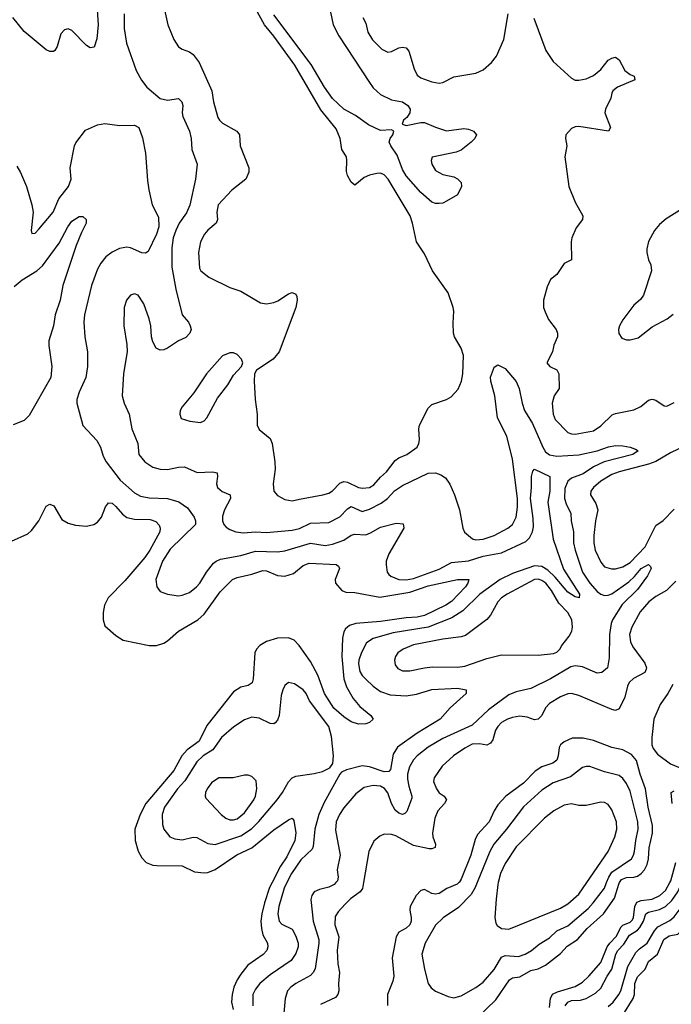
# Model space of a CAD drawing. Header units: inches. Extents: x 1649636 to 1815363, y 506543 to 641975.
# Tile 313 of 656: x 1675226 to 1678774, y 629338 to 634697. Entities that reach past the tile are written whole.
import ezdxf

# ---------------------------------------------------------------- set-up
doc = ezdxf.new("R2010")
doc.units = ezdxf.units.IN
doc.header["$MEASUREMENT"] = 0
doc.layers.add('B6672', color=7, linetype='Continuous')
doc.layers.add('B6673', color=7, linetype='Continuous')

msp = doc.modelspace()

# ---------------------------------------------------------------- linework, layer by layer
at = {"layer": 'B6672', "color": 5}
for points, elevation in [([(1676600.3, 630000), (1676586.8, 629973.2), (1676558.8, 629890), (1676544.9, 629830), (1676539.5, 629790), (1676541.7, 629750), (1676550, 629716.5), (1676575.7, 629670), (1676576.8, 629650), (1676570.8, 629630), (1676551.9, 629608.1), (1676468.6, 629551.4), (1676430, 629502.3), (1676409.7, 629470), (1676392.6, 629430), (1676382.3, 629390), (1676379.5, 629350), (1676388, 629310)], 520), ([(1676681, 630000), (1676666, 629970), (1676637.4, 629870), (1676630.7, 629830), (1676639.3, 629790), (1676653.8, 629773.8), (1676710, 629747.4), (1676730, 629708.4), (1676741.7, 629670), (1676742, 629650), (1676730, 629613.3), (1676703.4, 629576.6), (1676590, 629497.8), (1676532.9, 629450), (1676510, 629419.7), (1676496.2, 629390), (1676495.4, 629330)], 540), ([(1676947.4, 630000), (1676938.9, 629990), (1676910, 629974.4), (1676858.2, 629961.8), (1676830.2, 629949.8), (1676815.8, 629930), (1676811.3, 629908.7), (1676824.2, 629790), (1676854.1, 629690), (1676855, 629670), (1676834, 629530), (1676824.6, 629510), (1676810, 629494.3), (1676730, 629451.4), (1676702.2, 629430), (1676685, 629410), (1676671.9, 629370), (1676661.3, 629250)], 560), ([(1677097.6, 630000), (1677092, 629968), (1677080.2, 629950), (1677028, 629912), (1676997.6, 629882.4), (1676959.4, 629840.6), (1676944.3, 629815.7), (1676941.9, 629770), (1676964, 629704), (1676954.8, 629630), (1676958.5, 629558.5), (1676966.7, 629510), (1676961.5, 629450), (1676963.8, 629410), (1676957.7, 629390), (1676944.7, 629375.3), (1676863, 629337)], 580), ([(1677617.4, 630000), (1677608.4, 629991.6), (1677551.4, 629968.6), (1677510, 629940.2), (1677490, 629936.6), (1677470, 629941.6), (1677430, 629962.6), (1677410, 629956.2), (1677385, 629930), (1677352.7, 629870), (1677351, 629850), (1677357.8, 629810), (1677357.1, 629790), (1677349.5, 629770.5), (1677330, 629751.6), (1677289.6, 629730.4), (1677275.7, 629704.3), (1677255, 629590), (1677262.7, 629490), (1677257.4, 629462.6), (1677229.5, 629390), (1677229.4, 629330.6)], 620), ([(1677716.4, 630000), (1677706, 629974), (1677684.6, 629935.4), (1677616, 629864), (1677531, 629809), (1677490, 629767.9), (1677433.4, 629670), (1677414.8, 629610), (1677429.3, 629529.3), (1677450, 629450.8), (1677466.5, 629426.5), (1677489.2, 629409.2), (1677559.4, 629379.4), (1677590, 629372.8), (1677630, 629383.6), (1677710, 629428.3), (1677750, 629458.8), (1677810, 629527.5), (1677850, 629593.4), (1677870, 629603.6), (1677942.8, 629597.2), (1677977.7, 629610), (1678012.8, 629630), (1678054.3, 629665.7), (1678110, 629698.8), (1678150, 629738.1), (1678210, 629764.8), (1678320.7, 629859.3), (1678349.3, 629890), (1678410.2, 629969.8), (1678422.1, 630000)], 640), ([(1677716.8, 629263.2), (1677818, 629362), (1677893.3, 629470), (1677910, 629480.9), (1677950, 629487.7), (1678010, 629521.3), (1678050, 629530.1), (1678090, 629551.3), (1678170, 629614.8), (1678206.4, 629653.6), (1678263.7, 629690), (1678316.9, 629750), (1678405, 629830), (1678464.4, 629915.6), (1678487.6, 629992.4), (1678492.8, 630000)], 620), ([(1677831.2, 630000), (1677828.7, 629990), (1677820.2, 629910), (1677813.4, 629810), (1677818.7, 629778.7), (1677826.1, 629766.1), (1677850, 629750.4), (1677890, 629746), (1678170, 629860.1), (1678210, 629883.9), (1678270, 629936.3), (1678313.6, 630000)], 660), ([(1678110, 629320.3), (1678116.7, 629370), (1678127.6, 629392.4), (1678154.6, 629405.4), (1678250, 629434.4), (1678290, 629457.4), (1678325.4, 629490), (1678390, 629565.5), (1678425.3, 629650), (1678438.8, 629670), (1678474.1, 629705.9), (1678500.9, 629759.1), (1678510.9, 629769.1), (1678550, 629784.4), (1678562.4, 629797.6), (1678569.1, 629810.9), (1678575.6, 629870), (1678585.9, 629894.1), (1678610, 629903.3), (1678670.7, 629910), (1678711.1, 629928.9), (1678743.4, 629956.6), (1678767.1, 630000)], 580), ([(1678195.7, 629330), (1678210, 629350), (1678230, 629358), (1678279.2, 629360.8), (1678310, 629369.2), (1678361.2, 629398.8), (1678390, 629424.6), (1678424.7, 629490), (1678450.9, 629529.1), (1678472.6, 629610), (1678483.1, 629630), (1678515.6, 629664.4), (1678546.1, 629713.9), (1678590, 629741.4), (1678603.5, 629756.5), (1678622.5, 629790), (1678635.5, 629830), (1678650, 629839.7), (1678710, 629853.2), (1678742.1, 629870), (1678777.1, 629902.9), (1678810.6, 629950), (1678821.8, 629978.2), (1678827.4, 630000)], 560), ([(1678430, 629325), (1678458.3, 629350), (1678489.2, 629390), (1678499.1, 629410), (1678536.9, 629543.1), (1678580.5, 629619.5), (1678600.1, 629639.9), (1678643.4, 629670), (1678682.4, 629737.7), (1678700.8, 629759.2), (1678766.8, 629793.2), (1678790, 629814.3), (1678850, 629894.1), (1678870, 629928.1), (1678882, 629990), (1678887.5, 630000)], 540), ([(1678510, 629278.2), (1678565.7, 629370), (1678573.3, 629390), (1678575.5, 629450), (1678590, 629486.6), (1678631.7, 629528.3), (1678650.5, 629570), (1678699.7, 629610), (1678733.2, 629690), (1678763.1, 629710), (1678810, 629719.6), (1678830, 629736.6), (1678871.7, 629830), (1678912, 629890), (1678919.6, 629910), (1678929.8, 629970.2), (1678943.3, 629990), (1678953.2, 630000)], 520)]:
    msp.add_lwpolyline(points, dxfattribs=dict(at, elevation=elevation))
at = {"layer": 'B6673', "color": 5}
for points, elevation in [([(1675647.6, 634750), (1675653.4, 634670), (1675646.1, 634593.9), (1675631.8, 634548.2), (1675610, 634543.7), (1675590, 634556.9), (1675510, 634637.6), (1675490, 634647.6), (1675470, 634642.9), (1675450, 634619.5), (1675428.9, 634551.1), (1675416.3, 634530), (1675410, 634524.5), (1675390, 634523.6), (1675370, 634533.6), (1675250, 634632.4), (1675189.1, 634710)], 540), ([(1676014.9, 634750), (1676032.7, 634670), (1676064.4, 634590), (1676090.7, 634550), (1676110, 634537.1), (1676150, 634522.4), (1676170, 634508.5), (1676203.6, 634463.6), (1676271.9, 634310), (1676281.3, 634250), (1676305, 634165), (1676313.2, 634150), (1676330, 634134), (1676408.2, 634090), (1676423.1, 634070), (1676426, 634010), (1676473.7, 633890), (1676473.3, 633866.7), (1676457.8, 633830), (1676380.8, 633770), (1676306.5, 633690), (1676298.4, 633650), (1676302.2, 633610), (1676294.9, 633590), (1676250, 633551.8), (1676231.3, 633530), (1676210, 633487.3), (1676199.2, 633430), (1676204.6, 633344.6), (1676212.7, 633330), (1676255.3, 633295.3), (1676370, 633239.5), (1676430, 633218.7), (1676536.7, 633156.7), (1676570, 633150.5), (1676610, 633158.4), (1676632.3, 633167.7), (1676690, 633205.5), (1676710, 633212.7), (1676730, 633202.8), (1676735.8, 633190), (1676737.4, 633170), (1676728.9, 633130), (1676638.5, 632890), (1676606.7, 632850), (1676514.8, 632790), (1676504, 632770), (1676502.4, 632730), (1676507.7, 632630), (1676518.3, 632550), (1676518.7, 632490), (1676530, 632466), (1676590, 632417.1), (1676600.9, 632390), (1676615.8, 632290), (1676616.1, 632250), (1676606, 632170), (1676610.4, 632130), (1676630, 632106.4), (1676670, 632084.6), (1676710, 632079), (1676750, 632087.2), (1676877.2, 632110), (1676910, 632119.7), (1676930, 632132.9), (1676970, 632174.3), (1676990, 632183.2), (1677010, 632179.8), (1677070, 632151.5), (1677092.5, 632147.5), (1677130, 632151.3), (1677153.9, 632166.1), (1677190, 632207.3), (1677223.3, 632236.7), (1677270, 632298.5), (1677290, 632312.2), (1677334, 632330), (1677389.7, 632370), (1677399.7, 632390), (1677403.1, 632410), (1677399.3, 632470), (1677403.8, 632490), (1677450, 632581.7), (1677470, 632602), (1677549.2, 632630), (1677574.9, 632645.1), (1677613.5, 632686.5), (1677630.9, 632729.1), (1677639.1, 632770), (1677642.7, 632870), (1677629.8, 632910), (1677593.5, 632970), (1677588.3, 632990), (1677586, 633046), (1677590.8, 633110), (1677587.1, 633130), (1677559.2, 633210), (1677473.4, 633330), (1677430, 633423.1), (1677387.2, 633487.2), (1677365.7, 633590), (1677352.3, 633630), (1677233.2, 633830), (1677210, 633853.3), (1677190, 633861.5), (1677170, 633860.4), (1677130, 633850.9), (1677102.3, 633837.7), (1677050, 633796), (1677030, 633812), (1677010, 633849.4), (1677005.3, 633870), (1677007.8, 633930), (1677004.5, 633950), (1676980.4, 633990), (1676970.6, 634050), (1676950, 634103.5), (1676866.4, 634206.4), (1676723.2, 634450), (1676610, 634606.8), (1676559, 634670), (1676510, 634757.6)], 580), ([(1675794.4, 634730), (1675795, 634650), (1675808.1, 634570), (1675860.8, 634420.8), (1675888.5, 634368.5), (1675918.9, 634330), (1675990, 634267.5), (1676030, 634258.4), (1676090, 634267.6), (1676108.9, 634250), (1676114, 634230), (1676110.3, 634190), (1676114.3, 634170), (1676150.2, 634090), (1676158.6, 634050), (1676163.6, 633990), (1676192.8, 633910), (1676183.5, 633830), (1676151.6, 633688.4), (1676134.2, 633645.8), (1676094.3, 633590), (1676075.3, 633550), (1676061.7, 633510), (1676054.7, 633454.7), (1676054.8, 633350), (1676075.8, 633230), (1676110, 633090.7), (1676145.7, 633050), (1676154.9, 633030), (1676159, 633010), (1676153.1, 632990), (1676130, 632967.6), (1676091.4, 632948.6), (1676030, 632908.4), (1676010, 632899.7), (1675990, 632898), (1675969.8, 632909.8), (1675950, 632943.7), (1675943.5, 632970), (1675939.8, 633030), (1675930, 633069.4), (1675900.9, 633150), (1675870, 633196.9), (1675850, 633205.6), (1675830, 633196.9), (1675807.6, 633170), (1675794.6, 633130), (1675792.9, 633030), (1675808.9, 632930), (1675810.3, 632890.3), (1675791.5, 632770), (1675783.6, 632650), (1675793.8, 632610), (1675822.4, 632550), (1675836.9, 632470), (1675869.2, 632390), (1675874.7, 632330), (1675906.9, 632290), (1675950, 632262.2), (1675990, 632250.9), (1676030, 632248.1), (1676090, 632262), (1676123.8, 632263.8), (1676192.3, 632232.3), (1676275.3, 632235.3), (1676300.5, 632230), (1676303.2, 632210), (1676297.5, 632170), (1676302.8, 632150), (1676328.8, 632128.8), (1676372, 632110), (1676372.8, 632090), (1676340.2, 632030), (1676330, 631994), (1676330.3, 631970), (1676338.3, 631950), (1676350, 631935.3), (1676370, 631922), (1676402.8, 631910), (1676444.8, 631904.8), (1676510, 631909.5), (1676570, 631905.7), (1676710, 631918.3), (1676750, 631927.7), (1676810, 631956), (1676910, 631959.4), (1676968.5, 631991.5), (1677010, 632035.5), (1677030, 632047.3), (1677090, 632020.5), (1677130, 632031.9), (1677194.5, 632065.5), (1677228.3, 632091.7), (1677267.7, 632132.3), (1677310, 632160.9), (1677450, 632229.2), (1677490.2, 632230.2), (1677519.7, 632219.7), (1677544.1, 632204.1), (1677568.7, 632168.7), (1677594.2, 632110), (1677621.3, 632030), (1677638.3, 631930), (1677648.4, 631908.4), (1677691, 631871), (1677710, 631866.2), (1677750.2, 631870.2), (1677810, 631890.2), (1677884, 631930), (1677908.5, 631950), (1677928.8, 631990), (1677935.8, 632044.2), (1677936.2, 632090), (1677910, 632304.5), (1677879.1, 632430), (1677827.6, 632530), (1677813.9, 632650), (1677790.7, 632730), (1677790, 632750.8), (1677805.2, 632794.8), (1677810, 632805.5), (1677830, 632819.3), (1677870, 632798.7), (1677930, 632728.4), (1677946, 632690), (1677962.3, 632610), (1677975.5, 632570), (1678018.9, 632498.9), (1678073.8, 632370), (1678090, 632345.6), (1678110, 632329), (1678150, 632321.6), (1678271.3, 632328.7), (1678370, 632350.1), (1678432.6, 632372.6), (1678470, 632379.3), (1678510, 632378), (1678551, 632370), (1678580, 632360), (1678594, 632350), (1678564.4, 632330), (1678408.8, 632291.2), (1678350, 632263.1), (1678294.3, 632225.7), (1678230, 632202.1), (1678210, 632184.8), (1678194.8, 632145.2), (1678193.3, 632090), (1678201.1, 632061.1), (1678226.8, 632010), (1678228.4, 631970), (1678241, 631910), (1678242, 631850), (1678250.6, 631810), (1678290.5, 631690), (1678330, 631630.1), (1678370, 631583.9), (1678390, 631569.2), (1678410, 631563), (1678430, 631564.4), (1678450, 631572.6), (1678543, 631637), (1678573.9, 631666.1), (1678610, 631710.1), (1678650, 631731), (1678661.6, 631721.6), (1678664.2, 631710), (1678644.9, 631670), (1678590, 631595.3), (1678506.5, 631513.5), (1678453.6, 631430), (1678446, 631410), (1678438.2, 631350), (1678435.9, 631224.1), (1678426, 631170), (1678396.3, 631143.7), (1678370, 631140.4), (1678290, 631175.3), (1678250, 631179.2), (1678226.3, 631173.7), (1678116, 631110), (1678010, 631056.5), (1677930, 631037.8), (1677890, 631022.1), (1677779, 630941), (1677690, 630856.7), (1677530, 630785), (1677450, 630737.3), (1677389.4, 630690), (1677370, 630668.7), (1677348.9, 630630), (1677338, 630590), (1677337.4, 630562.6), (1677344.1, 630524.1), (1677361.9, 630470), (1677360.9, 630459.1), (1677333.4, 630386.6), (1677323.7, 630376.3), (1677310, 630370.9), (1677290, 630378.3), (1677270, 630393.5), (1677250.4, 630430), (1677230, 630488.7), (1677212.4, 630512.4), (1677190, 630524.5), (1677150, 630529.4), (1677102.5, 630517.5), (1677056.2, 630483.8), (1676990, 630406.6), (1676966.4, 630370), (1676950, 630331.5), (1676945.5, 630285.5), (1676970.1, 630150), (1676954.8, 630070), (1676959.3, 630030), (1676955.9, 630010), (1676947.4, 630000)], 560), ([(1676917.5, 634737.5), (1676933.5, 634670), (1676963, 634610), (1677130, 634354.7), (1677150, 634326.7), (1677190, 634289.2), (1677250, 634261.6), (1677310, 634249.5), (1677339.1, 634230), (1677351.3, 634210), (1677350.6, 634189.4), (1677334.6, 634165.4), (1677316.5, 634150), (1677308.5, 634128.5), (1677330, 634121.6), (1677410, 634137.6), (1677430, 634137.4), (1677490, 634111.3), (1677550, 634093.1), (1677644.2, 634104.2), (1677670, 634102), (1677696.3, 634090), (1677713.4, 634070), (1677704.9, 634050), (1677684.9, 634030), (1677630, 633987), (1677603.4, 633976.6), (1677471.3, 633948.7), (1677466, 633930), (1677471, 633910), (1677490, 633876), (1677530, 633854.8), (1677590, 633841), (1677610, 633831.3), (1677630.5, 633810.5), (1677630.8, 633790), (1677610, 633744), (1677550, 633709.2), (1677530, 633699), (1677510, 633697.2), (1677490, 633697.2), (1677470, 633704.5), (1677410, 633756.1), (1677330, 633847.4), (1677310, 633882.4), (1677280.6, 633960.6), (1677246, 634010), (1677238.6, 634030), (1677242.8, 634050), (1677257.6, 634070), (1677262.4, 634090), (1677250, 634098), (1677190, 634094.7), (1677124.6, 634124.6), (1677054.8, 634174.8), (1676990, 634210.9), (1676928.8, 634268.8), (1676884.7, 634330), (1676813.2, 634453.2), (1676610, 634724.4)], 560), ([(1677094.9, 634710), (1677110, 634678.8), (1677122.3, 634630), (1677147.6, 634587.6), (1677197.4, 634537.4), (1677230, 634520.8), (1677250, 634524.9), (1677290, 634544.5), (1677310, 634548.1), (1677330, 634544.2), (1677345, 634525), (1677373.1, 634430), (1677390, 634395.6), (1677410, 634380.7), (1677470, 634358.3), (1677510, 634352), (1677530, 634355.8), (1677590, 634385.7), (1677710, 634406.5), (1677750, 634423.6), (1677795.1, 634464.9), (1677821.9, 634498.1), (1677862.9, 634590), (1677885.7, 634730)], 580), ([(1678026, 634706), (1678091.7, 634530), (1678131.5, 634470), (1678230, 634379.5), (1678250, 634368.7), (1678270, 634368.4), (1678310, 634374.9), (1678350, 634394), (1678390, 634426.7), (1678430, 634476.4), (1678450, 634488.2), (1678470, 634492.7), (1678490, 634478.8), (1678521.5, 634421.5), (1678550, 634399.1), (1678572, 634390), (1678576, 634370), (1678482, 634330), (1678456.4, 634310), (1678450, 634297.2), (1678444.4, 634270), (1678415.5, 634210), (1678413, 634190), (1678443, 634110), (1678431.3, 634090), (1678270, 634115.6), (1678250, 634113.5), (1678230, 634104.7), (1678199.5, 634070), (1678198, 634050), (1678204.9, 634010), (1678194.4, 633950), (1678216.4, 633790), (1678250, 633704.7), (1678292.2, 633630), (1678290, 633609.4), (1678256, 633564), (1678232.2, 633510), (1678228.1, 633488.1), (1678230.6, 633390), (1678190.3, 633369.7), (1678151.1, 633310), (1678117, 633283), (1678097.6, 633242.4), (1678079, 633170), (1678078.7, 633130), (1678087.2, 633107.2), (1678105.7, 633065.7), (1678147.3, 633010), (1678155.3, 632990), (1678155.2, 632970), (1678135.1, 632924.9), (1678126.7, 632890), (1678096.5, 632830), (1678112.4, 632810), (1678150.8, 632790.8), (1678161.6, 632770), (1678163.1, 632690), (1678137, 632650), (1678126.3, 632610), (1678130.3, 632550), (1678141.3, 632521.3), (1678210, 632450.4), (1678230, 632442.3), (1678250, 632441.8), (1678350, 632459.3), (1678390, 632486.4), (1678453, 632547), (1678470, 632554.3), (1678570, 632573.7), (1678607.5, 632592.5), (1678650, 632625.3), (1678670, 632631.6), (1678690, 632625.7), (1678734.9, 632594.9), (1678750, 632593.4), (1678790, 632613.8)], 580), ([(1675210, 633899.1), (1675230, 633864.9), (1675262, 633790), (1675292.6, 633690), (1675299.6, 633650), (1675288.2, 633550), (1675292.7, 633532.7), (1675310, 633536), (1675330, 633556.3), (1675407.1, 633650), (1675438.3, 633721.7), (1675492, 633790), (1675505.3, 633830), (1675499.8, 633890), (1675524.7, 634010), (1675532.3, 634027.7), (1675583.8, 634096.2), (1675650, 634125.3), (1675690, 634133), (1675770, 634120.6), (1675850, 634123.2), (1675874, 634110), (1675894, 634054), (1675910.2, 633970), (1675921, 633821), (1675929, 633771), (1675948, 633690), (1675982.4, 633622.4), (1675982.8, 633570), (1675970.1, 633530), (1675924.7, 633435.3), (1675910, 633426.6), (1675890, 633428.5), (1675830, 633455.6), (1675810, 633459.8), (1675768.4, 633451.6), (1675728.4, 633431.6), (1675694.3, 633405.7), (1675667.9, 633372.1), (1675650, 633338.4), (1675616.3, 633250), (1675577.8, 633090), (1675574.2, 633050), (1675581.2, 632970), (1675594.7, 632890), (1675594.2, 632810), (1675585, 632750), (1675548.9, 632668.9), (1675537.6, 632630), (1675536.5, 632610), (1675569, 632489), (1675645.7, 632405.7), (1675665.2, 632370), (1675680.4, 632320.4), (1675695.8, 632290), (1675773.4, 632190), (1675850, 632121.5), (1675884, 632104), (1675930, 632094.2), (1676030.8, 632090), (1676093, 632073), (1676139.7, 632039.7), (1676175, 631990), (1676183.2, 631970), (1676183.2, 631950), (1676045.7, 631814.3), (1676003.9, 631750), (1675967.6, 631650), (1675972, 631610), (1675990, 631583.8), (1676030, 631570.3), (1676090, 631561.8), (1676110, 631563.8), (1676150, 631579.8), (1676188.9, 631610), (1676205.8, 631630), (1676243.7, 631690), (1676281.9, 631738.1), (1676295.4, 631750), (1676319.3, 631760.7), (1676430, 631779.8), (1676510, 631803.3), (1676630, 631801.2), (1676670, 631805.3), (1676810, 631847.3), (1676890, 631835.6), (1676930, 631841.4), (1676990, 631864.1), (1677030, 631891.6), (1677050, 631896.4), (1677110, 631893.9), (1677136.8, 631903.2), (1677190, 631934.3), (1677275.8, 631955.8), (1677313.1, 631953.1), (1677318, 631930), (1677236.3, 631790), (1677222.2, 631750), (1677220.8, 631730), (1677226.3, 631690), (1677236.5, 631676.5), (1677247.5, 631667.5), (1677290.7, 631650.7), (1677330, 631647.5), (1677370, 631655.3), (1677510, 631706.1), (1677576.8, 631743.2), (1677670, 631751.3), (1677750, 631776.7), (1677850, 631795.5), (1677982.5, 631857.5), (1678002.6, 631877.4), (1678019.2, 631910), (1678023.7, 631936.3), (1678022.1, 631982.1), (1678007.2, 632090), (1678013.3, 632150), (1678012, 632210), (1678020.6, 632239.4), (1678030, 632250.4), (1678112, 632210), (1678112.4, 632130), (1678101.6, 632070), (1678130.1, 631870), (1678186.5, 631706.5), (1678273.8, 631570), (1678273, 631550), (1678250, 631554.7), (1678210, 631581.5), (1678141.9, 631661.9), (1678101.4, 631701.4), (1678070, 631720.5), (1678030, 631724.6), (1677910, 631683.2), (1677842.2, 631650), (1677730.7, 631570), (1677639.8, 631480.2), (1677578.5, 631441.5), (1677450, 631389.9), (1677260, 631360), (1677150.6, 631329.4), (1677114.3, 631305.7), (1677086.8, 631253.2), (1677072.6, 631210), (1677071.4, 631190), (1677078.8, 631150), (1677090, 631128.2), (1677110, 631106.5), (1677150, 631069.1), (1677190, 631040.7), (1677243, 631023), (1677330, 631015.9), (1677386.2, 631026.2), (1677470, 631050.7), (1677610, 631057.8), (1677657.3, 631050), (1677656.4, 631030), (1677570, 630951.9), (1677515.5, 630890), (1677390, 630814.1), (1677283, 630737), (1677260.4, 630699.6), (1677244.7, 630615.3), (1677235.7, 630604.3), (1677210, 630603.4), (1677130, 630630.9), (1677090, 630635.3), (1677005.5, 630614.5), (1676978.9, 630601.1), (1676969.1, 630590.9), (1676883.6, 630436.4), (1676853.9, 630370), (1676832.5, 630290), (1676823.9, 630196.1), (1676818.8, 630181.2), (1676756.3, 630123.7), (1676705.9, 630050), (1676681, 630000)], 540), ([(1675194.9, 633245.1), (1675239.4, 633280.6), (1675319.2, 633330), (1675350, 633357.9), (1675439.9, 633480.1), (1675487.5, 633570), (1675510, 633599.7), (1675550, 633626.7), (1675570, 633625.5), (1675587.7, 633610), (1675588.4, 633590), (1675561.5, 633538.5), (1675532.8, 633467.2), (1675460.9, 633250), (1675446.9, 633170), (1675418.6, 633090), (1675410.2, 633030), (1675384.3, 632950), (1675384.1, 632924.1), (1675400.3, 632810), (1675394.9, 632750), (1675277.7, 632542.3), (1675250, 632515.4), (1675190, 632491.2)], 520), ([(1678833.1, 633666.9), (1678746.5, 633613.5), (1678710, 633582), (1678682.8, 633550), (1678650.3, 633490), (1678640.3, 633450), (1678640.3, 633430), (1678650.2, 633390), (1678663.6, 633363.6), (1678666, 633330), (1678622, 633198), (1678605.6, 633174.4), (1678570, 633142.6), (1678510, 633063.5), (1678491.3, 633030), (1678487.1, 633010), (1678488.6, 632988.6), (1678504.4, 632964.4), (1678530, 632954.7), (1678550, 632954), (1678594, 632966.1), (1678670, 633025.5), (1678750.9, 633069.1), (1678785.2, 633094.8)], 620), ([(1678925.5, 632414.5), (1678770, 632338.9), (1678690, 632293.1), (1678650, 632277.1), (1678490, 632236.9), (1678450, 632220.8), (1678390, 632185.8), (1678350.2, 632150), (1678335.6, 632130), (1678334.3, 632110), (1678363.9, 632063.9), (1678373.5, 632030), (1678360.8, 631970), (1678353.1, 631890), (1678353.2, 631850), (1678359.8, 631810), (1678390, 631744.9), (1678410, 631718), (1678448.2, 631708.2), (1678470, 631708.7), (1678510, 631718.8), (1678550, 631743.3), (1678632.5, 631827.5), (1678690, 631944), (1678730, 631971.1), (1678790, 632032.3)], 580), ([(1675090, 631819.1), (1675270, 631899.1), (1675290, 631917.3), (1675329.1, 631970), (1675370, 632049.1), (1675390, 632059.4), (1675411.6, 632051.6), (1675455.7, 631975.7), (1675490, 631956.6), (1675530, 631945.3), (1675590, 631940.8), (1675629.6, 631950), (1675650, 631962.3), (1675670.9, 631989.1), (1675693.7, 632046.3), (1675710, 632067.2), (1675730, 632064.7), (1675750, 632048.1), (1675785.1, 632005.1), (1675810, 631987.5), (1675850, 631978.8), (1675935.9, 631975.9), (1675966.4, 631966.4), (1675985.5, 631945.5), (1675990.9, 631930), (1675988.2, 631910), (1675933.6, 631810), (1675906.7, 631770), (1675798.1, 631641.9), (1675708.2, 631550), (1675687.9, 631510), (1675680.4, 631470), (1675680.9, 631430), (1675690, 631397.1), (1675750, 631344.4), (1675790, 631320.4), (1675930.3, 631290.3), (1675970, 631290.2), (1676010, 631303.8), (1676030, 631315.9), (1676090.9, 631369.1), (1676195.3, 631430), (1676230, 631461.5), (1676317.2, 631582.8), (1676385.3, 631650), (1676410, 631661.4), (1676490, 631678.1), (1676550, 631699.8), (1676570, 631697.6), (1676630, 631672.3), (1676670, 631667.9), (1676717.3, 631682.7), (1676770, 631726.3), (1676801.5, 631738.5), (1676950, 631732.2), (1676962, 631722), (1676966.9, 631710), (1676942.9, 631650), (1676945.5, 631630), (1676980.3, 631590), (1677001.6, 631581.6), (1677050, 631579), (1677186.9, 631553.1), (1677350, 631580.9), (1677450, 631614.6), (1677610, 631650.1), (1677671, 631650), (1677667, 631630), (1677654.3, 631610), (1677577.3, 631530), (1677547.2, 631510), (1677430, 631453.5), (1677390, 631444.6), (1677330, 631442.1), (1677190, 631422), (1677057.1, 631410), (1677021.3, 631398.7), (1676999.3, 631380.7), (1676990, 631365.1), (1676983.3, 631330), (1676980.8, 631230), (1676990.6, 631110), (1677005.4, 631065.4), (1677042.4, 631002.4), (1677078.3, 630958.3), (1677137.6, 630910), (1677150.7, 630890), (1677130, 630872), (1677110, 630864.2), (1677070, 630862.7), (1677030, 630876), (1676990, 630901.8), (1676936.4, 630950), (1676886.3, 631030), (1676849.9, 631129.9), (1676810, 631204), (1676748.2, 631290), (1676719.8, 631319.8), (1676690, 631333.2), (1676630.4, 631330.4), (1676570, 631312.8), (1676533.7, 631290), (1676515.8, 631270), (1676505.9, 631250), (1676497.2, 631110), (1676491.7, 631088.3), (1676470, 631073), (1676430, 631064.3), (1676390, 631038.1), (1676245.7, 630854.3), (1676203.5, 630770), (1676138.1, 630721.9), (1676109.2, 630690.8), (1676064.6, 630610), (1675912.8, 630430), (1675881.6, 630370), (1675852.8, 630290), (1675853.9, 630230), (1675870, 630170.4), (1675890, 630134.9), (1675915.3, 630110), (1675950, 630095.4), (1675972.3, 630092.3), (1676110, 630091), (1676178.3, 630058.3), (1676230, 630052.6), (1676250, 630055.3), (1676290, 630070.8), (1676408.9, 630151.1), (1676490, 630189.1), (1676610, 630286.9), (1676690, 630340.8), (1676710, 630350.3), (1676717.8, 630337.8), (1676730.1, 630270.1), (1676724.1, 630230), (1676679.9, 630140.1), (1676646, 630090), (1676600.3, 630000)], 520), ([(1678799.3, 631640.7), (1678748.1, 631590), (1678690, 631558.1), (1678651.2, 631528.8), (1678605.5, 631474.5), (1678559.6, 631390), (1678547.3, 631350), (1678551.7, 631310), (1678564.3, 631284.3), (1678630, 631194.4), (1678639.2, 631170), (1678638.1, 631161.9), (1678630, 631143.2), (1678568.9, 631111.1), (1678545.5, 631090), (1678535.7, 631070), (1678520.6, 631010), (1678490, 630946.4), (1678470, 630937.5), (1678450, 630941.6), (1678270, 631019), (1678230, 631028.6), (1678210, 631027.1), (1678170, 631012.1), (1678110, 630975.7), (1678090, 630950.8), (1678070, 630909.8), (1678050, 630889), (1678030, 630886.2), (1677990, 630901), (1677950, 630905.6), (1677910, 630899.5), (1677882, 630890), (1677850, 630871.4), (1677829.2, 630850), (1677816.9, 630830), (1677802.5, 630777.5), (1677790, 630758.3), (1677770, 630748.7), (1677730, 630756.2), (1677690, 630752.9), (1677650, 630731.9), (1677588, 630690), (1677526.5, 630633.5), (1677482.8, 630570), (1677479.7, 630550), (1677495.5, 630510), (1677510, 630489.2), (1677538, 630470), (1677550.3, 630450), (1677539.7, 630430), (1677502, 630390), (1677486.9, 630350), (1677474.6, 630270), (1677475.6, 630250), (1677490.8, 630210), (1677489.1, 630190.9), (1677470, 630183.9), (1677455.4, 630184.6), (1677370, 630201.1), (1677274, 630254), (1677250, 630262), (1677210, 630263.5), (1677186.7, 630253.3), (1677155.1, 630224.9), (1677127.3, 630170), (1677097.6, 630000)], 580), ([(1678782, 631078), (1678755.9, 631030), (1678713.6, 630970), (1678678.5, 630890), (1678668.7, 630790), (1678669, 630750), (1678674.8, 630730), (1678699.7, 630699.7), (1678770, 630646.4), (1678910, 630589)], 620), ([(1678492.8, 630000), (1678503.7, 630016.3), (1678530, 630028.1), (1678570, 630029.4), (1678590, 630035.1), (1678610.5, 630049.5), (1678627.4, 630070), (1678642.1, 630097.9), (1678650.9, 630129.1), (1678654, 630190), (1678671.2, 630270), (1678672, 630310), (1678647.7, 630410), (1678632.8, 630510), (1678604.2, 630590), (1678584.6, 630664.6), (1678557.8, 630697.8), (1678510, 630723.1), (1678450, 630736.2), (1678350, 630773.1), (1678293.4, 630786.6), (1678234.4, 630785.6), (1678190, 630767.1), (1678170.2, 630750), (1678163.7, 630736.3), (1678157.9, 630690), (1678150, 630667), (1678129.1, 630650.9), (1678070, 630630.5), (1678032.7, 630607.3), (1677970, 630541.1), (1677873.4, 630470), (1677830, 630422.6), (1677810, 630391.3), (1677782.3, 630330), (1677718, 630262), (1677705.9, 630234.1), (1677683.3, 630150), (1677630, 630018.8), (1677618.8, 630001.2), (1677617.4, 630000)], 620), ([(1678422.1, 630000), (1678433.9, 630030), (1678450, 630056.8), (1678557.3, 630130), (1678569.1, 630150), (1678574.1, 630170), (1678580.4, 630230), (1678593.7, 630290), (1678591.8, 630330), (1678550, 630496.9), (1678530, 630538.7), (1678510, 630567.4), (1678490, 630583.8), (1678410, 630603.7), (1678330, 630631.6), (1678310, 630631.8), (1678290, 630626.2), (1678225.1, 630574.9), (1678130, 630543), (1678070, 630503.4), (1677970, 630412.2), (1677876, 630290), (1677807.8, 630210), (1677785.1, 630170), (1677716.4, 630000)], 640), ([(1678778.3, 630430), (1678772.9, 630490), (1678790, 630499.3)], 580), ([(1678313.6, 630000), (1678429.8, 630170), (1678467, 630250), (1678477.4, 630290), (1678475.8, 630330), (1678450, 630396.9), (1678430, 630425.1), (1678410, 630436.4), (1678390, 630438.7), (1678310, 630419.3), (1678270, 630420.3), (1678230, 630428), (1678190, 630422), (1678134, 630390), (1678083.6, 630350), (1677930, 630194.8), (1677870, 630104.7), (1677844.1, 630050), (1677831.2, 630000)], 660), ([(1678767.1, 630000), (1678772.5, 630010), (1678798.6, 630110)], 580)]:
    msp.add_lwpolyline(points, dxfattribs=dict(at, elevation=elevation))
for points, elevation in [([(1676370, 632884.2), (1676330, 632867), (1676243.8, 632770), (1676173.5, 632666.5), (1676110, 632589.2), (1676100.4, 632570), (1676097.1, 632550), (1676105.9, 632525.9), (1676151.9, 632511.9), (1676210, 632504.9), (1676230, 632514.4), (1676244.2, 632530), (1676303.1, 632636.9), (1676359.7, 632710), (1676390, 632762), (1676434, 632810), (1676441.2, 632830), (1676432.7, 632850), (1676410, 632874.5), (1676390, 632882.9)], 580), ([(1678050, 631651.2), (1678030, 631649.3), (1677879.6, 631570), (1677850.3, 631550), (1677830, 631528.4), (1677790, 631455.4), (1677770, 631432.1), (1677654.1, 631345.9), (1677630, 631337), (1677530, 631325), (1677370, 631294.3), (1677314.6, 631270), (1677285.5, 631250), (1677271.4, 631230), (1677267.1, 631210), (1677270, 631186), (1677285.2, 631165.2), (1677310, 631153), (1677350, 631152.5), (1677430, 631169.5), (1677473.7, 631173.7), (1677610, 631172.1), (1677650, 631177.8), (1677770, 631219.8), (1677850, 631239.4), (1678050, 631238), (1678132.3, 631247.8), (1678150, 631254.4), (1678167.3, 631270), (1678178, 631290), (1678218.8, 631341.2), (1678231.7, 631368.3), (1678236, 631390), (1678233.1, 631430), (1678210, 631469.8), (1678161.2, 631521.2), (1678122.4, 631590), (1678090.8, 631630), (1678070, 631645.3)], 560), ([(1676690, 631089.5), (1676670, 631072.3), (1676658.7, 631050), (1676650, 631018), (1676638.2, 630910), (1676630, 630885.1), (1676617.6, 630870), (1676610, 630864.4), (1676590, 630866), (1676530, 630895.9), (1676490, 630900.2), (1676450, 630886.3), (1676391.7, 630848.3), (1676325.4, 630790), (1676277.2, 630722.8), (1676225.5, 630690), (1676190, 630658), (1676125.4, 630554.6), (1676085.5, 630510), (1676015, 630410), (1676001.1, 630370), (1676003, 630317), (1676010.2, 630290), (1676042.8, 630250), (1676070, 630237.6), (1676110, 630232.8), (1676170, 630246.8), (1676190, 630245.5), (1676250, 630212.2), (1676290, 630207.8), (1676430, 630254.1), (1676487.2, 630292.8), (1676528.1, 630331.9), (1676628.2, 630450), (1676657, 630490), (1676690, 630549.1), (1676710, 630570.2), (1676730, 630578.8), (1676830, 630593.4), (1676874.5, 630605.5), (1676914.9, 630625.1), (1676931.2, 630648.8), (1676934, 630690), (1676924.2, 630795.8), (1676909.8, 630850), (1676803.8, 630990), (1676786.3, 631030), (1676770, 631049.6), (1676722.4, 631082.4)], 540), ([(1676470, 630584.2), (1676450, 630584.2), (1676389.1, 630570.9), (1676310, 630570.9), (1676270, 630542.6), (1676246.7, 630510), (1676236.9, 630490), (1676235.3, 630470), (1676239.6, 630459.6), (1676322.3, 630370), (1676347.4, 630350), (1676370, 630340.9), (1676390, 630340.9), (1676410, 630346.9), (1676450, 630379.7), (1676500.5, 630450), (1676509.3, 630470), (1676516.9, 630510), (1676514.1, 630554.1), (1676490, 630578)], 560)]:
    msp.add_lwpolyline(points, close=True, dxfattribs=dict(at, elevation=elevation))

doc.saveas('drawing.dxf')
